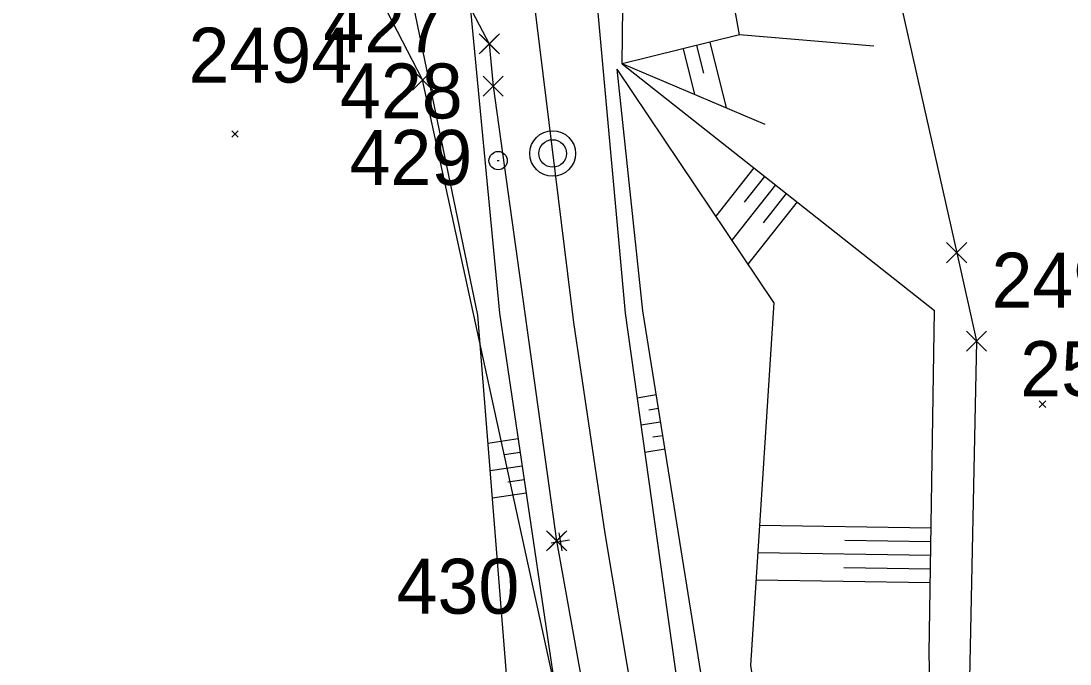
# Model space of a CAD drawing. Extents: x -866402 to -860377, y -1041908 to -1038598.
# Drawn here: x -865030.3 to -864973.1, y -1040757.3 to -1040722.2 of the extents above; entities that cross this region are included whole.
import ezdxf

# ---------------------------------------------------------------- set-up
doc = ezdxf.new("R2010")
doc.units = 0
for name, color, linetype in [('PS 02 trasa', 7, 'Continuous'), ('SZDC', 7, 'Continuous'), ('Vrstva 1', 7, 'Continuous'), ('Vrstva 48', 7, 'Continuous'), ('Vrstva 49', 7, 'Continuous'), ('Vrstva 60', 7, 'Continuous'), ('Vrstva 7', 7, 'Continuous')]:
    doc.layers.add(name, color=color, linetype=linetype)

msp = doc.modelspace()

# ---------------------------------------------------------------- linework, layer by layer
at = {"layer": 'PS 02 trasa'}
msp.add_lwpolyline([(-865010.073, -1040552.607), (-865007.304, -1040595.539), (-865007.238, -1040600.563), (-865005.815, -1040625.564), (-865005.029, -1040639.435), (-865010.503, -1040639.746), (-865009.868, -1040650.806), (-865009.599, -1040655.713), (-865009.124, -1040662.726), (-865008.441, -1040675.746), (-865006.88, -1040700.782), (-865006.136, -1040708.695), (-865007.332, -1040714.015), (-865007.332, -1040718.548), (-865004.744, -1040723.482), (-865004.528, -1040725.787), (-865001.07, -1040750.61), (-864996.623, -1040775.402), (-864991.154, -1040799.839), (-864984.895, -1040823.543), (-864976.771, -1040852.915), (-864971.341, -1040872.509), (-864964.742, -1040896.521), (-864962.919, -1040903.114)], dxfattribs=at)
at = {"layer": 'SZDC'}
for points in [[(-864988.738, -1040690.926), (-864994.191, -1040709.968), (-864984.36, -1040712.091), (-864979.245, -1040734.883), (-864978.161, -1040739.713), (-864978.755, -1040767.781), (-864956.64, -1040823.781), (-864971.416, -1040839.193), (-864953.61, -1040862.721), (-864958.96, -1040864.071), (-864953.81, -1040886.991), (-864953.18, -1040911.041)], [(-864965.463, -1040904.573), (-864985, -1040866.091), (-864987.66, -1040820.561), (-865008.38, -1040725.451), (-865021.96, -1040699.19)]]:
    msp.add_lwpolyline(points, dxfattribs=at)
at = {"layer": 'Vrstva 1'}
msp.add_lwpolyline([(-865003.949, -1040703.111), (-865002.333, -1040720.961), (-865000.151, -1040738.69), (-864998.444, -1040750.203), (-864996.845, -1040759.743), (-864995.021, -1040769.634), (-864993.251, -1040778.494), (-864990.899, -1040789.361), (-864988.534, -1040799.208), (-864982.898, -1040820.532)], dxfattribs=at)
at = {"layer": 'Vrstva 48'}
for p, q in [((-864993.434, -1040723.564), (-864993.057, -1040725.088)), ((-864992.706, -1040723.384), (-864991.816, -1040726.977)), ((-864994.162, -1040723.745), (-864993.543, -1040726.245)), ((-864990.309, -1040730.251), (-864992.391, -1040732.883)), ((-864989.721, -1040730.716), (-864990.837, -1040732.127)), ((-864989.133, -1040731.181), (-864991.514, -1040734.192)), ((-864988.545, -1040731.646), (-864989.81, -1040733.247)), ((-864987.956, -1040732.112), (-864990.638, -1040735.502)), ((-864995.633, -1040742.649), (-864996.678, -1040742.817)), ((-864995.514, -1040743.39), (-864996.044, -1040743.475)), ((-864995.395, -1040744.13), (-864996.47, -1040744.303)), ((-865003.166, -1040745.047), (-865004.815, -1040745.291)), ((-864995.276, -1040744.87), (-864995.821, -1040744.958)), ((-865003.056, -1040745.789), (-865003.905, -1040745.915)), ((-864995.157, -1040745.611), (-864996.262, -1040745.789)), ((-865002.946, -1040746.531), (-865004.695, -1040746.79)), ((-865002.836, -1040747.273), (-865003.735, -1040747.406)), ((-865002.726, -1040748.015), (-865004.575, -1040748.288)), ((-864980.64, -1040749.912), (-864990.001, -1040749.768)), ((-864980.651, -1040750.662), (-864985.35, -1040750.589)), ((-864980.663, -1040751.412), (-864990.096, -1040751.266)), ((-864980.675, -1040752.162), (-864985.409, -1040752.089)), ((-864980.686, -1040752.912), (-864990.191, -1040752.765))]:
    msp.add_line(p, q, dxfattribs=at)
at = {"layer": 'Vrstva 49'}
for p, q in [((-864998.828, -1040721.791), (-864997.327, -1040738.185)), ((-864991.101, -1040722.987), (-864997.493, -1040724.569)), ((-864983.768, -1040723.604), (-864991.101, -1040722.987)), ((-864989.695, -1040727.877), (-864997.493, -1040724.569)), ((-864997.493, -1040724.569), (-864980.457, -1040738.043)), ((-864989.229, -1040737.607), (-864997.759, -1040724.862)), ((-864996.373, -1040738.051), (-864997.759, -1040724.862)), ((-865018.791, -1040728.225), (-865018.437, -1040728.579)), ((-865018.791, -1040728.579), (-865018.437, -1040728.225)), ((-864997.327, -1040738.185), (-864994.356, -1040759.391)), ((-864974.738, -1040742.972), (-864974.384, -1040743.326)), ((-864974.738, -1040743.326), (-864974.384, -1040742.972))]:
    msp.add_line(p, q, dxfattribs=at)
for points in [[(-865012.084, -1040629.541), (-865009.992, -1040659.651), (-865009.975, -1040669.23), (-865008.933, -1040686.071), (-865007.567, -1040702.884), (-865005.848, -1040720.859), (-865004.181, -1040738.188), (-865000.905, -1040760.317)], [(-865003.586, -1040760.627), (-865005.376, -1040738.288), (-865008.866, -1040721.45), (-865018.83, -1040698.989), (-865030.29, -1040687.179), (-865030.123, -1040677.699)], [(-864991.101, -1040722.987), (-864994.262, -1040705.394), (-864989.935, -1040691.678)], [(-864997.493, -1040724.569), (-864997.45, -1040721.478), (-864995.592, -1040705.007)], [(-864989.229, -1040737.607), (-864990.486, -1040757.408), (-864987.569, -1040775.823), (-864983.415, -1040797.004), (-864977.973, -1040818.91), (-864974.144, -1040831.791)], [(-864974.726, -1040836.248), (-864978.712, -1040819.025), (-864984.919, -1040797.651), (-864989.627, -1040777.121), (-864993.032, -1040758.814), (-864996.373, -1040738.051)], [(-864978.519, -1040798.786), (-864980.102, -1040784.872), (-864980.745, -1040756.735), (-864980.457, -1040738.043)]]:
    msp.add_lwpolyline(points, dxfattribs=at)
at = {"layer": 'Vrstva 60'}
for p, q in [((-865004.294, -1040723.932), (-865005.294, -1040722.932)), ((-865004.294, -1040723.032), (-865005.294, -1040724.032)), ((-865005.194, -1040723.932), (-865004.194, -1040722.932)), ((-865005.194, -1040723.032), (-865004.194, -1040724.032)), ((-865004.744, -1040723.482), (-865004.744, -1040723.482)), ((-865007.93, -1040725.901), (-865008.93, -1040724.901)), ((-865007.93, -1040725.001), (-865008.93, -1040726.001)), ((-865008.83, -1040725.901), (-865007.83, -1040724.901)), ((-865008.83, -1040725.001), (-865007.83, -1040726.001)), ((-865004.078, -1040726.237), (-865005.078, -1040725.237)), ((-865004.078, -1040725.337), (-865005.078, -1040726.337)), ((-865004.978, -1040726.237), (-865003.978, -1040725.237)), ((-865004.978, -1040725.337), (-865003.978, -1040726.337)), ((-865008.38, -1040725.451), (-865008.38, -1040725.451)), ((-865004.528, -1040725.787), (-865004.528, -1040725.787)), ((-864978.795, -1040735.333), (-864979.795, -1040734.333)), ((-864978.795, -1040734.433), (-864979.795, -1040735.433)), ((-864979.695, -1040735.333), (-864978.695, -1040734.333)), ((-864979.695, -1040734.433), (-864978.695, -1040735.433)), ((-864979.245, -1040734.883), (-864979.245, -1040734.883)), ((-864977.711, -1040740.163), (-864978.711, -1040739.163)), ((-864977.711, -1040739.263), (-864978.711, -1040740.263)), ((-864978.611, -1040740.163), (-864977.611, -1040739.163)), ((-864978.611, -1040739.263), (-864977.611, -1040740.263)), ((-864978.161, -1040739.713), (-864978.161, -1040739.713)), ((-865000.62, -1040751.06), (-865001.62, -1040750.06)), ((-865000.62, -1040750.16), (-865001.62, -1040751.16)), ((-865001.52, -1040751.06), (-865000.52, -1040750.06)), ((-865001.52, -1040750.16), (-865000.52, -1040751.16)), ((-865001.07, -1040750.61), (-865001.07, -1040750.61))]:
    msp.add_line(p, q, dxfattribs=at)
at = {"layer": 'Vrstva 7'}
for p, q in [((-865004.309, -1040729.855), (-865004.209, -1040729.855)), ((-865000.376, -1040750.58), (-865001.362, -1040750.746)), ((-865000.952, -1040750.17), (-865000.786, -1040751.156))]:
    msp.add_line(p, q, dxfattribs=at)
for centre, radius in [((-865001.286, -1040729.465), 1.246), ((-865001.286, -1040729.465), 0.752), ((-865004.259, -1040729.855), 0.5)]:
    msp.add_circle(centre, radius, dxfattribs=at)

# ---------------------------------------------------------------- texts
at = {"layer": 'Vrstva 60'}
for s, p in [('427', (-865013.796, -1040723.941)), ('2494', (-865021.151, -1040725.595)), ('428', (-865012.887, -1040727.551)), ('429', (-865012.366, -1040731.18)), ('2499', (-864977.346, -1040737.883)), ('2500', (-864975.779, -1040742.713)), ('430', (-865009.798, -1040754.59))]:
    msp.add_text(s, height=3, dxfattribs=at).set_placement(p)

doc.saveas('drawing.dxf')
